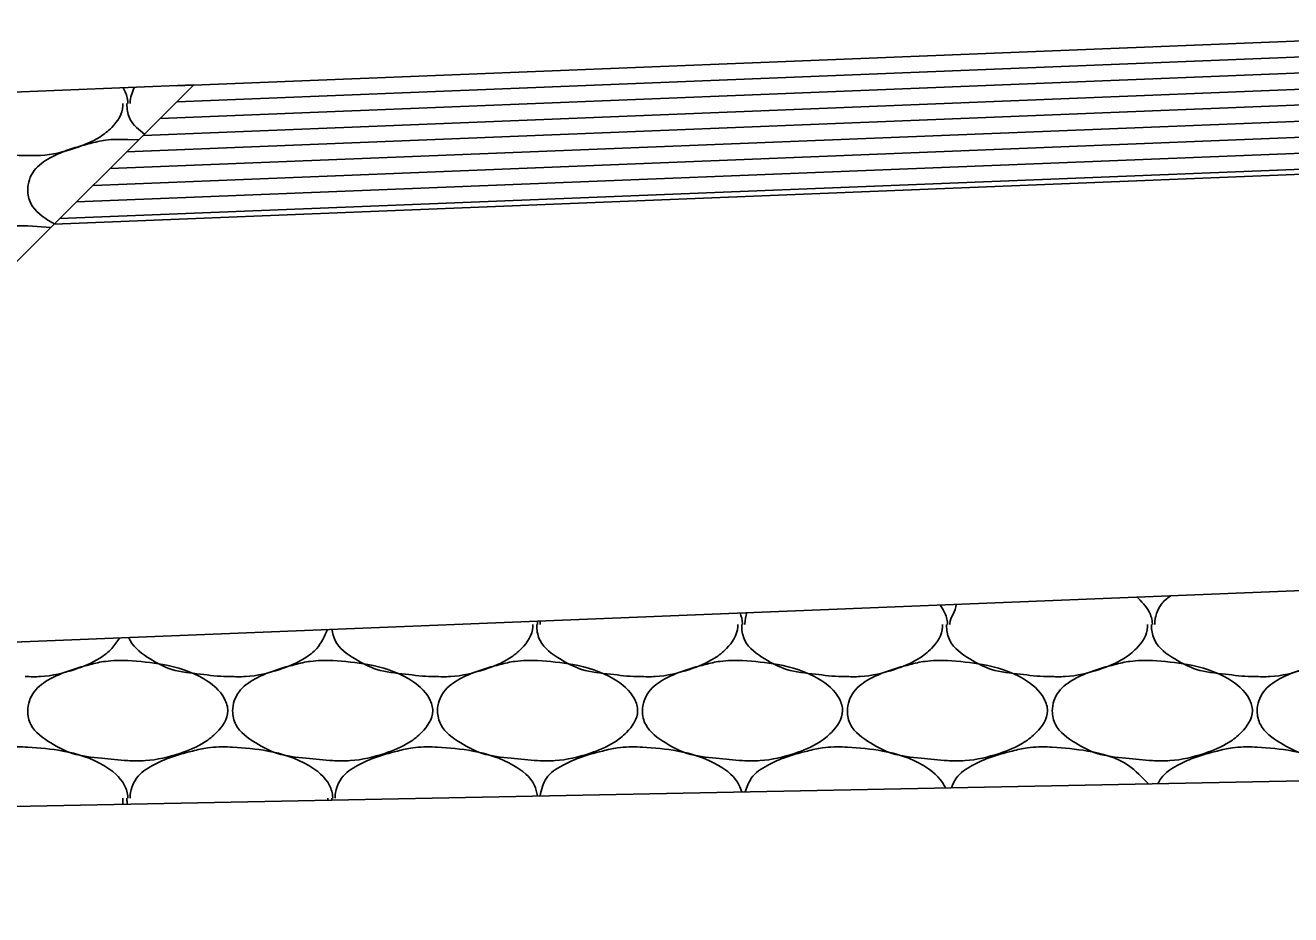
# Model space of a CAD drawing. Extents: x 1364961 to 1365294, y 367927 to 368034.
# Drawn here: x 1365027.574 to 1365030.736, y 367997.581 to 367999.803 of the extents above; entities that cross this region are included whole.
import ezdxf

# ---------------------------------------------------------------- set-up
doc = ezdxf.new("R2010")
doc.units = 0
doc.layers.add('Default', color=7, linetype='Continuous')

msp = doc.modelspace()

# ---------------------------------------------------------------- linework, layer by layer
at = {"layer": 'Default'}
for p, q in [((1365031.7444, 367999.8028), (1365027.9525, 367999.6517)), ((1365031.7451, 367999.7628), (1365027.9533, 367999.6117)), ((1365031.7459, 367999.7228), (1365027.9113, 367999.5697)), ((1365031.7466, 367999.6827), (1365027.8693, 367999.5277)), ((1365027.9953, 367999.6537), (1365025.9943, 367999.5737)), ((1365027.9953, 367999.6537), (1365026.5603, 367998.2227)), ((1365031.7474, 367999.6428), (1365027.8273, 367999.4867)), ((1365031.9983, 367999.6127), (1365027.7863, 367999.4447)), ((1365031.9993, 367999.5727), (1365027.7443, 367999.4027)), ((1365031.9993, 367999.5327), (1365027.7023, 367999.3617)), ((1365027.8303, 367999.5177), (1365027.8583, 367999.5167)), ((1365031.9943, 367999.4797), (1365027.6463, 367999.3057)), ((1365032.0013, 367999.4927), (1365027.6603, 367999.3197)), ((1365027.5743, 367999.3017), (1365027.5803, 367999.3017)), ((1365027.5803, 367999.3017), (1365027.6383, 367999.2977)), ((1365031.9933, 367998.4397), (1365026.5603, 367998.2227)), ((1365027.5743, 367997.9997), (1365027.5803, 367997.9997)), ((1365028.0863, 367997.9997), (1365028.0923, 367997.9997)), ((1365028.5983, 367997.9997), (1365028.6043, 367997.9997)), ((1365029.1103, 367997.9997), (1365029.1163, 367997.9997)), ((1365029.6223, 367997.9997), (1365029.6283, 367997.9997)), ((1365030.1343, 367997.9997), (1365030.1403, 367997.9997)), ((1365030.6463, 367997.9997), (1365030.6523, 367997.9997)), ((1365031.9783, 367997.9397), (1365013.9943, 367997.5807)), ((1365028.3303, 367997.8717), (1365028.3303, 367997.8667)), ((1365028.3403, 367997.8667), (1365028.3403, 367997.8717))]:
    msp.add_line(p, q, dxfattribs=at)
for points in [[(1365027.8183, 367999.6467), (1365027.8223, 367999.6397), (1365027.8303, 367999.6097), (1365027.8303, 367999.6077)], [(1365027.8363, 367999.6077), (1365027.8363, 367999.6097), (1365027.8463, 367999.6477)], [(1365027.5743, 367999.4777), (1365027.5663, 367999.4777), (1365027.5003, 367999.4837), (1365027.4283, 367999.4957), (1365027.3743, 367999.5217), (1365027.3243, 367999.5677), (1365027.3163, 367999.6017), (1365027.3163, 367999.6077)], [(1365027.8183, 367999.6077), (1365027.8183, 367999.6017), (1365027.7903, 367999.5477), (1365027.7603, 367999.5237), (1365027.6983, 367999.4957), (1365027.6123, 367999.4777), (1365027.5743, 367999.4777)], [(1365027.8723, 367999.5307), (1365027.8363, 367999.5677), (1365027.8283, 367999.6017), (1365027.8283, 367999.6077)], [(1365027.6473, 367999.3067), (1365027.6383, 367999.3117), (1365027.5883, 367999.3577), (1365027.5803, 367999.3917), (1365027.5963, 367999.4397), (1365027.6363, 367999.4717), (1365027.6763, 367999.4897), (1365027.7363, 367999.5077), (1365027.7743, 367999.5157), (1365027.8303, 367999.5177)], [(1365027.3243, 367999.1737), (1365027.3243, 367999.1757), (1365027.3403, 367999.2237), (1365027.3803, 367999.2557), (1365027.4203, 367999.2737), (1365027.4803, 367999.2917), (1365027.5183, 367999.2997), (1365027.5743, 367999.3017)], [(1365030.3513, 367998.3747), (1365030.3823, 367998.3377), (1365030.3903, 367998.3077), (1365030.3903, 367998.3057)], [(1365030.3963, 367998.3057), (1365030.3963, 367998.3077), (1365030.4123, 367998.3557), (1365030.4353, 367998.3777)], [(1365029.3603, 367998.3347), (1365029.3663, 367998.3077), (1365029.3663, 367998.3057)], [(1365029.3723, 367998.3057), (1365029.3723, 367998.3077), (1365029.3773, 367998.3357)], [(1365029.8593, 367998.3547), (1365029.8703, 367998.3377), (1365029.8783, 367998.3077), (1365029.8783, 367998.3057)], [(1365029.8843, 367998.3057), (1365029.8843, 367998.3077), (1365029.9003, 367998.3557), (1365029.9003, 367998.3567)], [(1365028.8423, 367998.3057), (1365028.8423, 367998.2997), (1365028.8143, 367998.2457), (1365028.7843, 367998.2217), (1365028.7223, 367998.1937), (1365028.6363, 367998.1757), (1365028.5983, 367998.1757)], [(1365029.1103, 367998.1757), (1365029.1023, 367998.1757), (1365029.0363, 367998.1817), (1365028.9643, 367998.1937), (1365028.9103, 367998.2197), (1365028.8603, 367998.2657), (1365028.8523, 367998.2997), (1365028.8523, 367998.3057)], [(1365028.8533, 367998.3147), (1365028.8543, 367998.3077), (1365028.8543, 367998.3057)], [(1365028.8603, 367998.3057), (1365028.8603, 367998.3077), (1365028.8603, 367998.3147)], [(1365029.3543, 367998.3057), (1365029.3543, 367998.2997), (1365029.3263, 367998.2457), (1365029.2963, 367998.2217), (1365029.2343, 367998.1937), (1365029.1483, 367998.1757), (1365029.1103, 367998.1757)], [(1365029.6223, 367998.1757), (1365029.6143, 367998.1757), (1365029.5483, 367998.1817), (1365029.4763, 367998.1937), (1365029.4223, 367998.2197), (1365029.3723, 367998.2657), (1365029.3643, 367998.2997), (1365029.3643, 367998.3057)], [(1365029.8663, 367998.3057), (1365029.8663, 367998.2997), (1365029.8383, 367998.2457), (1365029.8083, 367998.2217), (1365029.7463, 367998.1937), (1365029.6603, 367998.1757), (1365029.6223, 367998.1757)], [(1365030.1343, 367998.1757), (1365030.1263, 367998.1757), (1365030.0603, 367998.1817), (1365029.9883, 367998.1937), (1365029.9343, 367998.2197), (1365029.8843, 367998.2657), (1365029.8763, 367998.2997), (1365029.8763, 367998.3057)], [(1365030.3783, 367998.3057), (1365030.3783, 367998.2997), (1365030.3503, 367998.2457), (1365030.3203, 367998.2217), (1365030.2583, 367998.1937), (1365030.1723, 367998.1757), (1365030.1343, 367998.1757)], [(1365030.6463, 367998.1757), (1365030.6383, 367998.1757), (1365030.5723, 367998.1817), (1365030.5003, 367998.1937), (1365030.4463, 367998.2197), (1365030.3963, 367998.2657), (1365030.3883, 367998.2997), (1365030.3883, 367998.3057)], [(1365030.8903, 367998.3057), (1365030.8903, 367998.2997), (1365030.8623, 367998.2457), (1365030.8323, 367998.2217), (1365030.7703, 367998.1937), (1365030.6843, 367998.1757), (1365030.6463, 367998.1757)], [(1365027.8103, 367998.2727), (1365027.7903, 367998.2457), (1365027.7603, 367998.2217), (1365027.6983, 367998.1937), (1365027.6123, 367998.1757), (1365027.5743, 367998.1757)], [(1365028.0863, 367998.1757), (1365028.0783, 367998.1757), (1365028.0123, 367998.1817), (1365027.9403, 367998.1937), (1365027.8863, 367998.2197), (1365027.8363, 367998.2657), (1365027.8323, 367998.2737)], [(1365028.3293, 367998.2937), (1365028.3023, 367998.2457), (1365028.2723, 367998.2217), (1365028.2103, 367998.1937), (1365028.1243, 367998.1757), (1365028.0863, 367998.1757)], [(1365028.5983, 367998.1757), (1365028.5903, 367998.1757), (1365028.5243, 367998.1817), (1365028.4523, 367998.1937), (1365028.3983, 367998.2197), (1365028.3483, 367998.2657), (1365028.3403, 367998.2937)], [(1365027.8303, 367998.2157), (1365027.9183, 367998.2057), (1365028.0203, 367998.1697), (1365028.0723, 367998.1197), (1365028.0803, 367998.0897), (1365028.0523, 367998.0357), (1365028.0223, 367998.0117), (1365027.9603, 367997.9837), (1365027.8743, 367997.9657), (1365027.8303, 367997.9657), (1365027.7643, 367997.9717), (1365027.6923, 367997.9837), (1365027.6383, 367998.0097), (1365027.5883, 367998.0557), (1365027.5803, 367998.0897), (1365027.5963, 367998.1377), (1365027.6363, 367998.1697), (1365027.6763, 367998.1877), (1365027.7363, 367998.2057), (1365027.7743, 367998.2137), (1365027.8303, 367998.2157)], [(1365028.3423, 367998.2157), (1365028.4303, 367998.2057), (1365028.5323, 367998.1697), (1365028.5843, 367998.1197), (1365028.5923, 367998.0897), (1365028.5643, 367998.0357), (1365028.5343, 367998.0117), (1365028.4723, 367997.9837), (1365028.3863, 367997.9657), (1365028.3423, 367997.9657), (1365028.2763, 367997.9717), (1365028.2043, 367997.9837), (1365028.1503, 367998.0097), (1365028.1003, 367998.0557), (1365028.0923, 367998.0897), (1365028.1083, 367998.1377), (1365028.1483, 367998.1697), (1365028.1883, 367998.1877), (1365028.2483, 367998.2057), (1365028.2863, 367998.2137), (1365028.3423, 367998.2157)], [(1365028.8543, 367998.2157), (1365028.9423, 367998.2057), (1365029.0443, 367998.1697), (1365029.0963, 367998.1197), (1365029.1043, 367998.0897), (1365029.0763, 367998.0357), (1365029.0463, 367998.0117), (1365028.9843, 367997.9837), (1365028.8983, 367997.9657), (1365028.8543, 367997.9657), (1365028.7883, 367997.9717), (1365028.7163, 367997.9837), (1365028.6623, 367998.0097), (1365028.6123, 367998.0557), (1365028.6043, 367998.0897), (1365028.6203, 367998.1377), (1365028.6603, 367998.1697), (1365028.7003, 367998.1877), (1365028.7603, 367998.2057), (1365028.7983, 367998.2137), (1365028.8543, 367998.2157)], [(1365029.3663, 367998.2157), (1365029.4543, 367998.2057), (1365029.5563, 367998.1697), (1365029.6083, 367998.1197), (1365029.6163, 367998.0897), (1365029.5883, 367998.0357), (1365029.5583, 367998.0117), (1365029.4963, 367997.9837), (1365029.4103, 367997.9657), (1365029.3663, 367997.9657), (1365029.3003, 367997.9717), (1365029.2283, 367997.9837), (1365029.1743, 367998.0097), (1365029.1243, 367998.0557), (1365029.1163, 367998.0897), (1365029.1323, 367998.1377), (1365029.1723, 367998.1697), (1365029.2123, 367998.1877), (1365029.2723, 367998.2057), (1365029.3103, 367998.2137), (1365029.3663, 367998.2157)], [(1365029.8783, 367998.2157), (1365029.9663, 367998.2057), (1365030.0683, 367998.1697), (1365030.1203, 367998.1197), (1365030.1283, 367998.0897), (1365030.1003, 367998.0357), (1365030.0703, 367998.0117), (1365030.0083, 367997.9837), (1365029.9223, 367997.9657), (1365029.8783, 367997.9657), (1365029.8123, 367997.9717), (1365029.7403, 367997.9837), (1365029.6863, 367998.0097), (1365029.6363, 367998.0557), (1365029.6283, 367998.0897), (1365029.6443, 367998.1377), (1365029.6843, 367998.1697), (1365029.7243, 367998.1877), (1365029.7843, 367998.2057), (1365029.8223, 367998.2137), (1365029.8783, 367998.2157)], [(1365030.3903, 367998.2157), (1365030.4783, 367998.2057), (1365030.5803, 367998.1697), (1365030.6323, 367998.1197), (1365030.6403, 367998.0897), (1365030.6123, 367998.0357), (1365030.5823, 367998.0117), (1365030.5203, 367997.9837), (1365030.4343, 367997.9657), (1365030.3903, 367997.9657), (1365030.3243, 367997.9717), (1365030.2523, 367997.9837), (1365030.1983, 367998.0097), (1365030.1483, 367998.0557), (1365030.1403, 367998.0897), (1365030.1563, 367998.1377), (1365030.1963, 367998.1697), (1365030.2363, 367998.1877), (1365030.2963, 367998.2057), (1365030.3343, 367998.2137), (1365030.3903, 367998.2157)], [(1365030.9023, 367998.2157), (1365030.9903, 367998.2057), (1365031.0923, 367998.1697), (1365031.1443, 367998.1197), (1365031.1523, 367998.0897), (1365031.1243, 367998.0357), (1365031.0943, 367998.0117), (1365031.0323, 367997.9837), (1365030.9463, 367997.9657), (1365030.9023, 367997.9657), (1365030.8363, 367997.9717), (1365030.7643, 367997.9837), (1365030.7103, 367998.0097), (1365030.6603, 367998.0557), (1365030.6523, 367998.0897), (1365030.6683, 367998.1377), (1365030.7083, 367998.1697), (1365030.7483, 367998.1877), (1365030.8083, 367998.2057), (1365030.8463, 367998.2137), (1365030.9023, 367998.2157)], [(1365027.3243, 367997.8717), (1365027.3243, 367997.8737), (1365027.3403, 367997.9217), (1365027.3803, 367997.9537), (1365027.4203, 367997.9717), (1365027.4803, 367997.9897), (1365027.5183, 367997.9977), (1365027.5743, 367997.9997)], [(1365027.5803, 367997.9997), (1365027.6683, 367997.9897), (1365027.7703, 367997.9537), (1365027.8223, 367997.9037), (1365027.8303, 367997.8737), (1365027.8303, 367997.8717)], [(1365027.8363, 367997.8717), (1365027.8363, 367997.8737), (1365027.8523, 367997.9217), (1365027.8923, 367997.9537), (1365027.9323, 367997.9717), (1365027.9923, 367997.9897), (1365028.0303, 367997.9977), (1365028.0863, 367997.9997)], [(1365028.0923, 367997.9997), (1365028.1803, 367997.9897), (1365028.2823, 367997.9537), (1365028.3343, 367997.9037), (1365028.3423, 367997.8737), (1365028.3423, 367997.8717)], [(1365028.3483, 367997.8717), (1365028.3483, 367997.8737), (1365028.3643, 367997.9217), (1365028.4043, 367997.9537), (1365028.4443, 367997.9717), (1365028.5043, 367997.9897), (1365028.5423, 367997.9977), (1365028.5983, 367997.9997)], [(1365028.6043, 367997.9997), (1365028.6923, 367997.9897), (1365028.7943, 367997.9537), (1365028.8463, 367997.9037), (1365028.8543, 367997.8777)], [(1365028.8603, 367997.8777), (1365028.8763, 367997.9217), (1365028.9163, 367997.9537), (1365028.9563, 367997.9717), (1365029.0163, 367997.9897), (1365029.0543, 367997.9977), (1365029.1103, 367997.9997)], [(1365029.1163, 367997.9997), (1365029.2043, 367997.9897), (1365029.3063, 367997.9537), (1365029.3583, 367997.9037), (1365029.3643, 367997.8877)], [(1365029.3733, 367997.8877), (1365029.3883, 367997.9217), (1365029.4283, 367997.9537), (1365029.4683, 367997.9717), (1365029.5283, 367997.9897), (1365029.5663, 367997.9977), (1365029.6223, 367997.9997)], [(1365029.6283, 367997.9997), (1365029.7163, 367997.9897), (1365029.8183, 367997.9537), (1365029.8703, 367997.9037), (1365029.8733, 367997.8977)], [(1365029.8883, 367997.8977), (1365029.9003, 367997.9217), (1365029.9403, 367997.9537), (1365029.9803, 367997.9717), (1365030.0403, 367997.9897), (1365030.0783, 367997.9977), (1365030.1343, 367997.9997)], [(1365030.1403, 367997.9997), (1365030.2283, 367997.9897), (1365030.3303, 367997.9537), (1365030.3803, 367997.9077)], [(1365030.4043, 367997.9087), (1365030.4123, 367997.9217), (1365030.4523, 367997.9537), (1365030.4923, 367997.9717), (1365030.5523, 367997.9897), (1365030.5903, 367997.9977), (1365030.6463, 367997.9997)], [(1365030.6523, 367997.9997), (1365030.7403, 367997.9897), (1365030.8423, 367997.9537), (1365030.8853, 367997.9177)], [(1365027.8183, 367997.8717), (1365027.8183, 367997.8657), (1365027.8173, 367997.8567)], [(1365027.8293, 367997.8567), (1365027.8283, 367997.8657), (1365027.8283, 367997.8717)]]:
    msp.add_spline(points, degree=3, dxfattribs=at)

doc.saveas('drawing.dxf')
